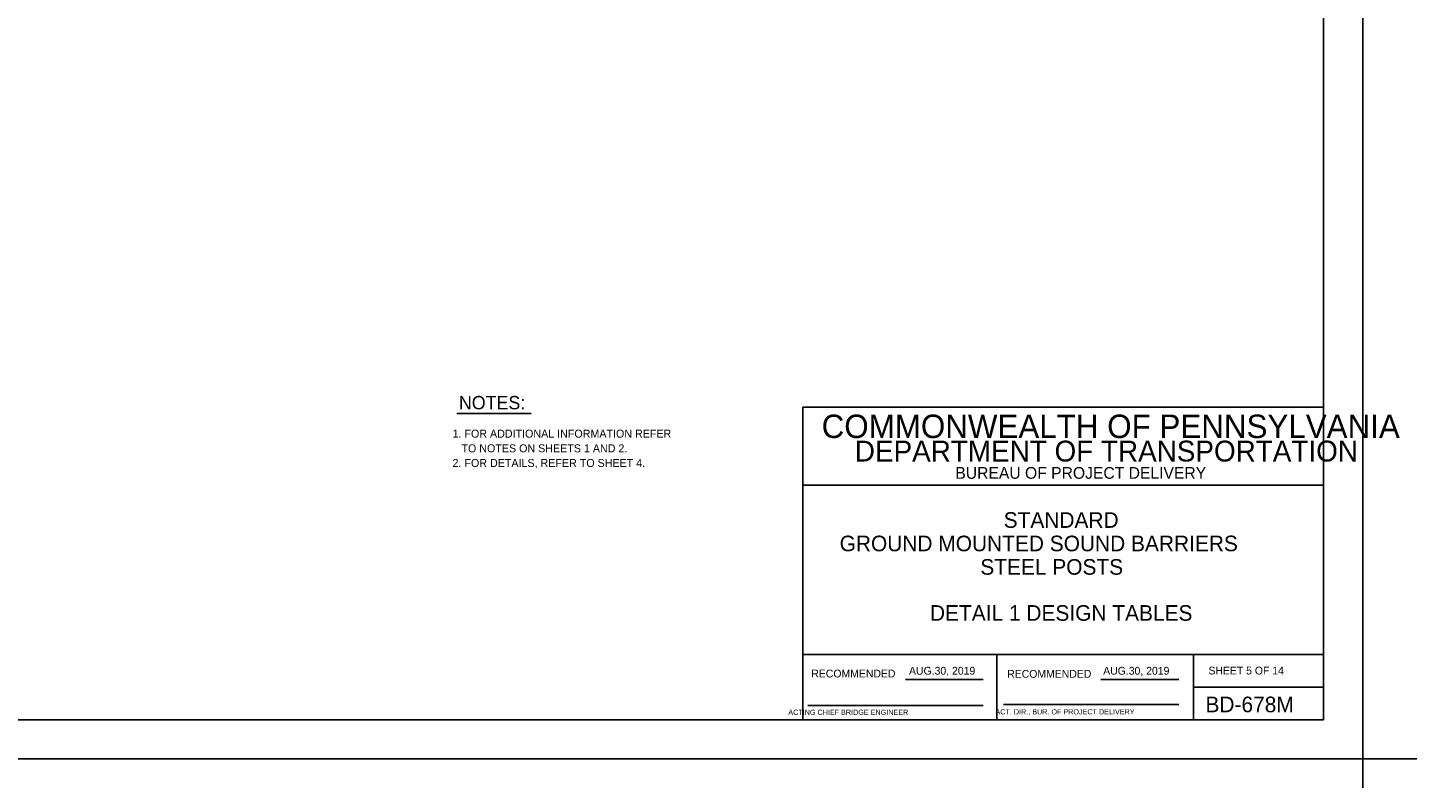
# Model space of a CAD drawing. Extents: x 3475 to 6558, y -3780 to 1166.
# Drawn here: x 4931 to 5460, y -624 to -336 of the extents above; entities that cross this region are included whole.
import ezdxf

# ---------------------------------------------------------------- set-up
doc = ezdxf.new("R2010")
doc.units = 0
for name, color, linetype in [('1', 7, 'Continuous'), ('2', 7, 'Continuous'), ('PLT-BNDY', 7, 'Continuous')]:
    doc.layers.add(name, color=color, linetype=linetype)

msp = doc.modelspace()

# ---------------------------------------------------------------- linework, layer by layer
at = {"layer": '1'}
msp.add_line((5095.47, -483.77), (5124.04, -483.77), dxfattribs=at)
at = {"layer": '2'}
for p, q in [((5428.34, -37.31), (5428.34, -601.31)), ((5428.34, -481.31), (5228.34, -481.31)), ((5228.34, -481.31), (5228.34, -601.31)), ((5428.34, -601.31), (5428.34, -481.31)), ((5428.34, -511.31), (5228.34, -511.31)), ((5428.34, -576.31), (5228.34, -576.31)), ((5302.84, -601.31), (5302.84, -576.31)), ((5378.34, -576.31), (5378.34, -601.31)), ((5267.81, -585.81), (5297.57, -585.81)), ((5342.81, -585.81), (5372.71, -585.81)), ((5378.34, -588.81), (5428.34, -588.81)), ((5230.34, -595.81), (5297.57, -595.81)), ((5305.47, -595.43), (5372.71, -595.43)), ((5428.34, -601.31), (4642.34, -601.31)), ((5228.34, -601.31), (5428.34, -601.31))]:
    msp.add_line(p, q, dxfattribs=at)
at = {"layer": 'PLT-BNDY'}
for points in [[(4602.34, -22.31), (5443.34, -22.31), (5443.34, -616.31), (4602.34, -616.31)], [(5443.34, -22.31), (6284.34, -22.31), (6284.34, -616.31), (5443.34, -616.31)], [(4602.34, -616.31), (5443.34, -616.31), (5443.34, -1210.31), (4602.34, -1210.31)], [(5443.34, -616.31), (6284.34, -616.31), (6284.34, -1210.31), (5443.34, -1210.31)]]:
    msp.add_lwpolyline(points, close=True, dxfattribs=at)

# ---------------------------------------------------------------- texts
at = {"layer": '1'}
for s, height, p in [('NOTES:', 5.117, (5096.31, -482.15)), ('1. FOR ADDITIONAL INFORMATION REFER', 3.072, (5093.86, -493.03)), ('   TO NOTES ON SHEETS 1 AND 2.', 3.072, (5093.86, -498.66)), ('2. FOR DETAILS, REFER TO SHEET 4.', 3.072, (5093.86, -504.29)), ('STANDARD', 6, (5305.48, -527.64)), ('GROUND MOUNTED SOUND BARRIERS', 6.0001, (5242.5, -536.64)), ('STEEL POSTS', 6.0001, (5296.5, -545.64)), ('DETAIL 1 DESIGN TABLES', 6.0001, (5277.19, -563.31)), ('SHEET 5 OF 14', 3, (5384.09, -583.92)), ('BD-678M', 6, (5382.97, -598.43))]:
    msp.add_text(s, height=height, dxfattribs=at).set_placement(p)
at = {"layer": '2'}
for s, height, p in [('COMMONWEALTH OF PENNSYLVANIA', 9, (5235.59, -493.18)), ('DEPARTMENT OF TRANSPORTATION', 8.0002, (5248.34, -502.18)), ('BUREAU OF PROJECT DELIVERY', 4.5, (5286.93, -508.81)), ('AUG.30, 2019', 3, (5269.14, -584)), ('AUG.30, 2019', 3, (5343.69, -584)), ('       ACTING CHIEF BRIDGE ENGINEER', 2.0002, (5217.43, -599.43)), ('   ACT. DIR., BUR. OF PROJECT DELIVERY', 2.0002, (5300.03, -599.25))]:
    msp.add_text(s, height=height, dxfattribs=at).set_placement(p)
for p in [(5231.61, -585.06), (5306.83, -585.18)]:
    msp.add_text('RECOMMENDED', height=3, rotation=360, dxfattribs=at).set_placement(p)

doc.saveas('drawing.dxf')
